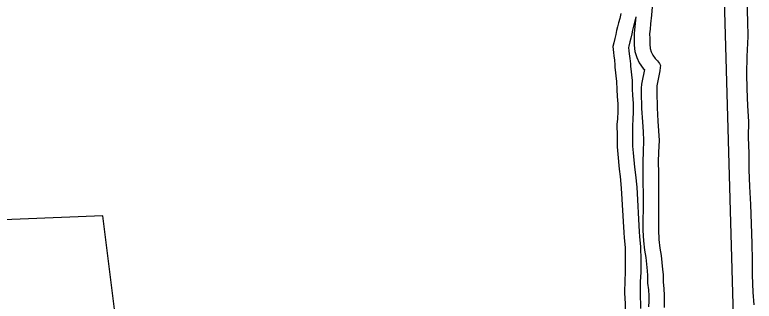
# Model space of a CAD drawing. Extents: x 2104537 to 2336408, y 34176 to 229611.
# Drawn here: x 2283171 to 2286304, y 60375 to 61590 of the extents above; entities that cross this region are included whole.
import ezdxf

# ---------------------------------------------------------------- set-up
doc = ezdxf.new("R2010")
doc.units = 0
for name, color, linetype in [('Exist Boundary Political City Limit New', 7, 'Continuous'), ('Exist Hydrographic Buffer Line', 7, 'Continuous'), ('Exist Hydrographic Creek Single Shore', 7, 'Continuous'), ('Exist Road Non-System Type 51', 7, 'Continuous'), ('Map Preparation Boundary City Limit Buffer Line', 7, 'Continuous')]:
    doc.layers.add(name, color=color, linetype=linetype)

msp = doc.modelspace()

# ---------------------------------------------------------------- linework, layer by layer
at = {"layer": 'Exist Boundary Political City Limit New'}
msp.add_lwpolyline([(2283127.5, 58394.6), (2283185.2, 58636.2), (2283224.8, 58830.9), (2283445, 59076.1), (2283560.2, 59126.6), (2283646.5, 59204.8), (2283637.8, 59979.7), (2283543, 60737.5), (2281406.8, 60651.4)], dxfattribs=at)
msp.add_lwpolyline([(2283127.5, 58394.6), (2283185.2, 58636.2), (2283224.8, 58830.9), (2283445, 59076.1), (2283560.2, 59126.6), (2283646.5, 59204.8), (2283637.8, 59979.7), (2283543, 60737.5), (2281406.8, 60651.4)], dxfattribs=at)
at = {"layer": 'Exist Hydrographic Buffer Line'}
for points in [[(2285801.7, 61580.9), (2285788.1, 61524.3), (2285784.7, 61509.2), (2285780.7, 61490.9), (2285776.7, 61474.6), (2285772.9, 61457.2), (2285771.5, 61450.6), (2285772.6, 61437.1), (2285774.4, 61424.3), (2285776.9, 61404.7), (2285779.2, 61381.3), (2285779.3, 61371.3), (2285786, 61311.1), (2285786.4, 61276.2), (2285788.3, 61247.7), (2285790.8, 61214.8), (2285791.2, 61180.6), (2285789.4, 61142.6), (2285787.5, 61123.2), (2285788.1, 61074), (2285788.3, 61032.4), (2285790.4, 61003.9), (2285796.9, 60943.1), (2285800.9, 60910.4), (2285805.7, 60859), (2285816.7, 60669.4), (2285817.5, 60648.7), (2285822, 60606), (2285822.7, 60548.6), (2285823, 60496.2), (2285821, 60459.1), (2285819.8, 60414.2), (2285821, 60386.7)], [(2285801.7, 61580.9), (2285794.8, 61511.6), (2285795.1, 61488.4), (2285795.3, 61461.3), (2285798.2, 61434.3), (2285805.6, 61408.8), (2285816.7, 61385.6), (2285833, 61362.6), (2285838, 61357.6), (2285835.5, 61343), (2285830.1, 61316.8), (2285825.5, 61296.2), (2285825.2, 61278.2), (2285824.9, 61262.6), (2285826.6, 61192.7), (2285830.2, 61135.1), (2285832.6, 61093.3), (2285834.6, 61056.2), (2285833.1, 61009), (2285831.7, 60967.7), (2285832.1, 60918.9), (2285832.2, 60872.7), (2285832.8, 60836.4), (2285833, 60799.2), (2285833.1, 60769.7), (2285831.7, 60715.5), (2285832, 60675.2), (2285834.4, 60631.4), (2285839.3, 60590.8), (2285843.7, 60559.7), (2285847.4, 60532), (2285849.7, 60503.6), (2285851.7, 60483.9), (2285852.1, 60451.5), (2285855, 60423.7), (2285856.6, 60397.3), (2285856.7, 60375.3), (2285856.3, 60350.9)], [(2285821, 60386.7), (2285822.2, 60369.6), (2285822, 60343.3)]]:
    msp.add_lwpolyline(points, dxfattribs=at)
at = {"layer": 'Exist Hydrographic Creek Single Shore'}
for points in [[(2286303.5, 60359.4), (2286299, 60413.6), (2286296.1, 60485.2), (2286295.7, 60549.2), (2286295.1, 60619.7), (2286292.4, 60703.4), (2286289.7, 60785.4), (2286285, 60861.6), (2286282.4, 60931.6), (2286281.7, 61001.1), (2286279.1, 61071), (2286280.7, 61137.3), (2286276.1, 61203), (2286273.5, 61275.2), (2286272.8, 61339.1), (2286274.2, 61412.9), (2286277.5, 61497.5), (2286276.8, 61563.1), (2286274.1, 61645.8)], [(2285737.8, 61595.4), (2285734.1, 61573.5), (2285728.2, 61555.6), (2285724.2, 61539.3), (2285720.7, 61523.6), (2285716.7, 61505.6), (2285712.8, 61489.3), (2285708.8, 61471.3), (2285705.2, 61455), (2285707.4, 61429.7), (2285709.4, 61415.6), (2285711.7, 61397.5), (2285713.6, 61377.8), (2285713.7, 61367.3), (2285720.4, 61307.1), (2285720.8, 61273.6), (2285722.8, 61243.1), (2285725.2, 61211.9), (2285725.6, 61181.7), (2285723.9, 61147.3), (2285721.9, 61126), (2285722.5, 61073.5), (2285722.7, 61029.9), (2285725, 60998), (2285731.7, 60935.6), (2285735.7, 60903.3), (2285740.3, 60854), (2285751.1, 60666.2), (2285752, 60643.9), (2285756.5, 60602.1), (2285757.1, 60548), (2285757.4, 60497.8), (2285755.4, 60461.8), (2285754.1, 60413.6), (2285755.5, 60383)], [(2285871.5, 61623.4), (2285868.8, 61588), (2285864.2, 61551.3), (2285862.5, 61529.1), (2285860.4, 61508.8), (2285860.7, 61489.1), (2285860.9, 61465.1), (2285862.9, 61447.1), (2285867.2, 61432.2), (2285873.5, 61419), (2285883.4, 61405), (2285893.4, 61395), (2285901.7, 61383.3), (2285905.8, 61375.1), (2285905.6, 61366.9), (2285903.7, 61352.8), (2285900, 61330.9), (2285894.2, 61303.1), (2285891, 61288.4), (2285890.8, 61276.9), (2285890.5, 61262.8), (2285892.2, 61195.6), (2285895.7, 61139.1), (2285898.1, 61097), (2285900.3, 61057), (2285898.7, 61006.8), (2285897.3, 60966.8), (2285897.7, 60919.2), (2285897.8, 60873.3), (2285898.4, 60837.2), (2285898.7, 60799.5), (2285898.7, 60769), (2285897.4, 60714.9), (2285897.6, 60677.2), (2285899.8, 60637.1), (2285904.3, 60599.3), (2285908.7, 60568.7), (2285912.7, 60539.1), (2285915.1, 60509.5), (2285917.3, 60487.5), (2285917.7, 60455.4), (2285920.4, 60429.1), (2285922.2, 60399.5), (2285922.3, 60374.9), (2285921.8, 60348.7)], [(2285755.5, 60383), (2285756.5, 60367.6), (2285756.4, 60343)]]:
    msp.add_lwpolyline(points, dxfattribs=at)
at = {"layer": 'Exist Road Non-System Type 51'}
msp.add_lwpolyline([(2285911.2, 55926.1), (2285852.5, 58492.7), (2285847.6, 58562.7), (2285861.1, 58634.6), (2285872.7, 58728.2), (2285894.9, 58839.9), (2285954.5, 59024.8), (2286067.6, 59396.6), (2286149.5, 59700.7), (2286193.7, 59816), (2286206.3, 59959.8), (2286223.4, 60113.3), (2286214, 60361.4), (2286158.4, 62352.3)], dxfattribs=at)
at = {"layer": 'Map Preparation Boundary City Limit Buffer Line'}
msp.add_lwpolyline([(2283127.5, 58394.6), (2283185.2, 58636.2), (2283224.8, 58830.9), (2283445, 59076.1), (2283560.2, 59126.6), (2283646.5, 59204.8), (2283637.8, 59979.7), (2283543, 60737.5), (2281406.8, 60651.4)], dxfattribs=at)
msp.add_lwpolyline([(2283127.5, 58394.6), (2283185.2, 58636.2), (2283224.8, 58830.9), (2283445, 59076.1), (2283560.2, 59126.6), (2283646.5, 59204.8), (2283637.8, 59979.7), (2283543, 60737.5), (2281406.8, 60651.4)], dxfattribs=at)

doc.saveas('drawing.dxf')
